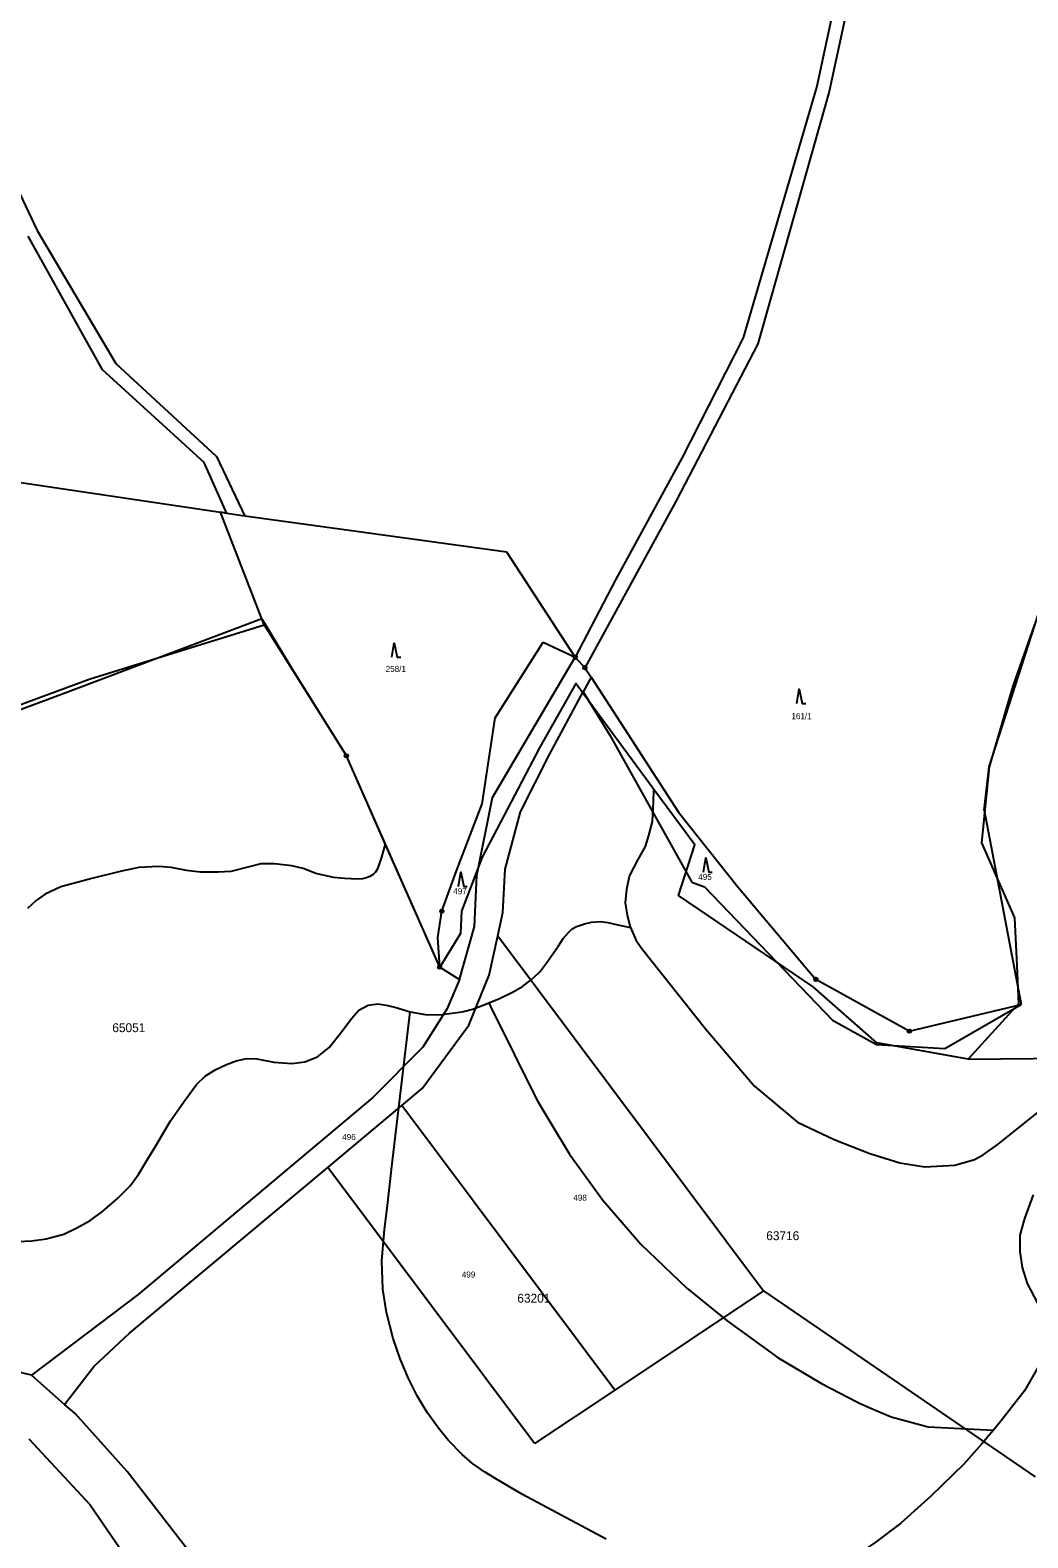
# Model space of a CAD drawing. Extents: x -546762 to -540209, y -1046851 to -1035694.
# Drawn here: x -542834.4 to -542553.7, y -1037330.5 to -1036906.3 of the extents above; entities that cross this region are included whole.
import ezdxf

# ---------------------------------------------------------------- set-up
doc = ezdxf.new("R2010")
doc.units = 0
for name, color, linetype in [('Vrstva 1', 7, 'Continuous'), ('Vrstva 16', 7, 'Continuous'), ('Vrstva 18', 7, 'Continuous'), ('Vrstva 24', 7, 'Continuous'), ('Vrstva 25', 7, 'Continuous'), ('Vrstva 52', 7, 'Continuous'), ('Vrstva 53', 7, 'Continuous'), ('Vrstva 6', 7, 'Continuous')]:
    doc.layers.add(name, color=color, linetype=linetype)

msp = doc.modelspace()

# ---------------------------------------------------------------- linework, layer by layer
at = {"layer": 'Vrstva 1'}
for p in [(-542923.2, -1037020.79), (-542768.59, -1037073.65)]:
    msp.add_line(p, (-542780.83, -1037041.92), dxfattribs=at)
for points in [[(-542817.78, -1037088.9), (-542768.59, -1037073.65)], [(-542768.59, -1037073.65), (-542745.42, -1037110.47)], [(-542564.61, -1037113.6), (-542550.84, -1037070.8)], [(-542703.61, -1037099.78), (-542690.05, -1037078.48)], [(-542690.05, -1037078.48), (-542681.03, -1037082.74)], [(-542704.3, -1037122.21), (-542681.03, -1037082.74)], [(-542681.03, -1037082.74), (-542678.34, -1037085.69)], [(-542678.34, -1037085.69), (-542676.61, -1037088.37)], [(-542886.65, -1037114.32), (-542817.78, -1037088.9)], [(-542676.61, -1037088.37), (-542678.81, -1037092.47)], [(-542676.61, -1037088.37), (-542652.04, -1037126.36)], [(-542688.32, -1037110.14), (-542678.81, -1037092.47)], [(-542678.81, -1037092.47), (-542671.29, -1037104.64)], [(-542707.27, -1037123.96), (-542703.61, -1037099.78)], [(-542671.29, -1037104.64), (-542648.26, -1037145.98)], [(-542719.18, -1037169.92), (-542745.42, -1037110.47)], [(-542696.41, -1037126.2), (-542688.32, -1037110.14)], [(-542566.04, -1037125.79), (-542564.61, -1037113.6)], [(-542714.45, -1037142.79), (-542707.27, -1037123.96)], [(-542708.75, -1037144.17), (-542704.3, -1037122.21)], [(-542700.77, -1037142.38), (-542696.41, -1037126.2)], [(-542652.04, -1037126.36), (-542635.34, -1037147.36)], [(-542566.04, -1037125.79), (-542555.63, -1037180.44)], [(-542718.57, -1037154.18), (-542714.45, -1037142.79)], [(-542709.41, -1037158.45), (-542708.75, -1037144.17)], [(-542701.4, -1037154.58), (-542700.77, -1037142.38)], [(-542648.26, -1037145.98), (-542644.64, -1037147.36)], [(-542644.64, -1037147.36), (-542608.67, -1037184.87)], [(-542635.34, -1037147.36), (-542613.33, -1037173.38)], [(-542719.67, -1037161.6), (-542718.57, -1037154.18)], [(-542702.84, -1037161.13), (-542701.4, -1037154.58)], [(-542713.6, -1037173.38), (-542709.41, -1037158.45)], [(-542719.18, -1037169.92), (-542719.67, -1037161.6)], [(-542705.26, -1037172.21), (-542702.84, -1037161.13)], [(-542702.84, -1037161.13), (-542628.05, -1037261.02)], [(-542719.18, -1037169.92), (-542713.6, -1037173.38)], [(-542713.6, -1037173.38), (-542717.17, -1037181.79)], [(-542711.01, -1037186.25), (-542705.26, -1037172.21)], [(-542587.08, -1037187.93), (-542613.33, -1037173.38)], [(-542717.17, -1037181.79), (-542723.96, -1037192.47)], [(-542587.08, -1037187.93), (-542555.63, -1037180.44)], [(-542577.12, -1037192.83), (-542555.63, -1037180.44)], [(-542724.1, -1037204.08), (-542711.01, -1037186.25)], [(-542608.67, -1037184.87), (-542596.29, -1037191.68)], [(-542723.96, -1037192.47), (-542738, -1037206.57)], [(-542596.29, -1037191.68), (-542577.12, -1037192.83)], [(-542729.85, -1037208.88), (-542724.1, -1037204.08)], [(-542738, -1037206.57), (-542803.97, -1037261.98)], [(-542750.63, -1037226.27), (-542729.85, -1037208.88)], [(-542669.94, -1037288.92), (-542729.85, -1037208.88)], [(-542806.44, -1037272.94), (-542750.63, -1037226.27)], [(-542692.5, -1037303.94), (-542750.63, -1037226.27)], [(-542803.97, -1037261.98), (-542834.05, -1037284.74)], [(-542628.05, -1037261.02), (-542669.94, -1037288.92)], [(-542628.05, -1037261.02), (-542551.62, -1037313.29)], [(-542816.51, -1037282.27), (-542806.44, -1037272.94)], [(-542834.05, -1037284.74), (-542854.64, -1037279.84)], [(-542834.05, -1037284.74), (-542824.7, -1037292.93)], [(-542824.7, -1037292.93), (-542816.51, -1037282.27)], [(-542669.94, -1037288.92), (-542692.5, -1037303.94)], [(-542821.77, -1037295.49), (-542824.7, -1037292.93)], [(-542807.13, -1037311.8), (-542821.77, -1037295.49)], [(-542834.73, -1037302.66), (-542817.51, -1037321.21)], [(-542789.08, -1037335.04), (-542807.13, -1037311.8)], [(-542817.51, -1037321.21), (-542799.95, -1037346.81)]]:
    msp.add_lwpolyline(points, dxfattribs=at)
at = {"layer": 'Vrstva 24'}
for centre, radius in [((-542681.03, -1037082.74), 0.5), ((-542681.03, -1037082.74), 0.1), ((-542678.34, -1037085.69), 0.5), ((-542678.34, -1037085.69), 0.1), ((-542745.42, -1037110.47), 0.5), ((-542745.42, -1037110.47), 0.1), ((-542718.57, -1037154.18), 0.5), ((-542718.57, -1037154.18), 0.1), ((-542719.18, -1037169.92), 0.5), ((-542719.18, -1037169.92), 0.1), ((-542613.33, -1037173.38), 0.5), ((-542613.33, -1037173.38), 0.1), ((-542587.08, -1037187.93), 0.5), ((-542587.08, -1037187.93), 0.1)]:
    msp.add_circle(centre, radius, dxfattribs=at)
at = {"layer": 'Vrstva 25'}
for points in [[(-542732.65, -1037082.76), (-542731.95, -1037078.76), (-542731.15, -1037082.76), (-542730.15, -1037082.76)], [(-542618.71, -1037095.74), (-542618.01, -1037091.74), (-542617.21, -1037095.74), (-542616.21, -1037095.74)], [(-542645, -1037143.17), (-542644.3, -1037139.17), (-542643.5, -1037143.17), (-542642.5, -1037143.17)], [(-542713.91, -1037147.19), (-542713.21, -1037143.19), (-542712.41, -1037147.19), (-542711.41, -1037147.19)]]:
    msp.add_lwpolyline(points, dxfattribs=at)
at = {"layer": 'Vrstva 52'}
for points in [[(-542745.42, -1037110.47), (-542760.97, -1037085.53), (-542767.92, -1037073.99), (-542769.18, -1037071.9), (-542824.86, -1037092.98), (-542883.9, -1037114.88), (-542887.81, -1037116.35), (-542899.14, -1037081.5), (-542901.06, -1037076.86)], [(-542551.82, -1037073.57), (-542557.85, -1037090.63), (-542558.29, -1037092.13), (-542564.61, -1037113.6), (-542566.78, -1037134.99), (-542557.49, -1037156.02), (-542556.85, -1037169.44), (-542556.34, -1037180.26), (-542570.54, -1037195.82)], [(-542658.9, -1037119.98), (-542680.89, -1037090.17), (-542691.04, -1037108.02), (-542707.24, -1037138.98), (-542713.05, -1037154.16), (-542713.34, -1037160.45), (-542719.18, -1037169.92), (-542721.53, -1037164.59), (-542734.51, -1037135.2)], [(-542734.51, -1037135.2), (-542745.42, -1037110.47)], [(-542666.33, -1037155.28), (-542666.89, -1037151.86), (-542666.57, -1037148.03), (-542665.77, -1037144.29), (-542663.39, -1037139.68), (-542661.27, -1037135.97), (-542660.31, -1037132.87), (-542659.36, -1037128.97), (-542659.04, -1037123.48), (-542658.9, -1037119.98)], [(-542570.54, -1037195.82), (-542596.19, -1037191.22), (-542614.09, -1037175.43), (-542651.98, -1037149.77), (-542647.45, -1037135.49), (-542658.9, -1037119.98)], [(-542734.51, -1037135.2), (-542735.58, -1037138.98), (-542736.71, -1037142.23), (-542737.21, -1037143.17), (-542737.86, -1037143.84), (-542738.84, -1037144.42), (-542739.75, -1037144.81), (-542740.87, -1037145.07), (-542742.22, -1037145.17), (-542745.97, -1037145), (-542749.08, -1037144.68), (-542754.01, -1037143.56), (-542757.59, -1037142.21), (-542760.77, -1037141.41), (-542765.63, -1037140.86), (-542769.53, -1037140.86), (-542772.79, -1037141.73), (-542777.96, -1037143), (-542781.46, -1037143.16), (-542786.55, -1037143.16), (-542790.45, -1037142.77), (-542794.75, -1037141.89), (-542798.31, -1037141.65), (-542803.8, -1037141.89), (-542808.73, -1037142.92), (-542817.01, -1037144.99), (-542825.76, -1037147.3), (-542830.13, -1037149.37), (-542832.68, -1037151.2), (-542835.15, -1037153.43)], [(-542705.37, -1037179.98), (-542702.37, -1037178.75), (-542698.5, -1037176.83), (-542695.9, -1037175.33), (-542693.31, -1037173.37), (-542692.55, -1037172.65), (-542691.04, -1037171.24), (-542689.04, -1037168.6), (-542685.76, -1037163.91), (-542684.4, -1037161.82), (-542682.95, -1037160.14), (-542681.9, -1037159.18), (-542680.66, -1037158.48), (-542678.43, -1037157.76), (-542676.52, -1037157.28), (-542673.98, -1037157.12), (-542671.91, -1037157.36), (-542669.04, -1037158), (-542665.46, -1037158.78)], [(-542665.46, -1037158.78), (-542666.33, -1037155.28)], [(-542665.46, -1037158.78), (-542664.02, -1037162.2), (-542662.37, -1037164.63), (-542644.27, -1037187.35), (-542630.63, -1037203.37), (-542618.51, -1037213.54), (-542608.21, -1037218.42), (-542598.18, -1037222.32), (-542589.69, -1037224.96)], [(-542727.47, -1037182.53), (-542723.24, -1037183.21), (-542719.19, -1037183.35), (-542713.6, -1037182.62), (-542712.5, -1037182.36), (-542709.96, -1037181.76), (-542707.42, -1037180.78), (-542705.37, -1037179.98)], [(-542705.37, -1037179.98), (-542704.76, -1037181.21)], [(-542837.93, -1037247.08), (-542833.95, -1037246.93), (-542829.89, -1037246.37), (-542824.96, -1037245.02), (-542821.3, -1037243.27), (-542817.48, -1037241.2), (-542814.06, -1037238.65), (-542809.84, -1037234.99), (-542806.26, -1037231.41), (-542803.79, -1037228.06), (-542801.33, -1037223.84), (-542799.08, -1037220.2), (-542794.87, -1037213.19), (-542790.65, -1037207.14), (-542787.55, -1037202.92), (-542785.08, -1037200.53), (-542782.14, -1037198.7), (-542779.19, -1037197.27), (-542776.41, -1037196.31), (-542773.46, -1037195.6), (-542770.6, -1037195.68), (-542765.83, -1037196.63), (-542760.73, -1037197.03), (-542757.11, -1037196.6), (-542753.53, -1037195.16), (-542750.27, -1037192.54), (-542746.45, -1037187.68), (-542743.98, -1037184.34), (-542741.92, -1037182.03), (-542739.29, -1037180.59), (-542736.58, -1037180.28), (-542734.28, -1037180.59), (-542731.83, -1037181.17), (-542727.47, -1037182.53)], [(-542672.35, -1037330.88), (-542695.93, -1037318.26), (-542703.24, -1037313.95), (-542706.56, -1037311.93), (-542709.96, -1037309.58), (-542712.87, -1037307.07), (-542716.76, -1037303.02), (-542719.51, -1037299.62), (-542722.66, -1037295.24), (-542725.5, -1037290.55), (-542727.93, -1037285.61), (-542730.27, -1037280.1), (-542732.3, -1037274.43), (-542734.16, -1037267.06), (-542735.15, -1037260.48), (-542735.43, -1037252.54), (-542734.72, -1037243.76), (-542733.91, -1037236.98), (-542732.9, -1037228.58), (-542732.6, -1037226.04), (-542727.47, -1037182.53)], [(-542704.76, -1037181.21), (-542691.64, -1037207.59), (-542691.59, -1037207.69), (-542687.89, -1037213.86), (-542682.67, -1037222.57), (-542673.25, -1037235.47), (-542662.59, -1037247.87), (-542649.7, -1037260.27), (-542638.3, -1037269.44), (-542623.92, -1037279.86), (-542612.27, -1037286.81), (-542611.77, -1037287.07), (-542601.86, -1037292.26), (-542601.09, -1037292.6), (-542598.32, -1037293.8), (-542592.19, -1037296.48), (-542581.78, -1037299.21), (-542563.36, -1037300.23)], [(-542570.54, -1037195.82), (-542543.11, -1037195.54), (-542522.08, -1037194.14), (-542502.31, -1037192.19), (-542482.26, -1037189.68), (-542466.81, -1037187.32)], [(-542589.69, -1037224.96), (-542582.73, -1037226.08), (-542574.23, -1037225.66), (-542568.72, -1037224), (-542566.33, -1037222.73), (-542562.04, -1037219.7), (-542557.38, -1037216), (-542549.92, -1037209.95)], [(-542552.26, -1037233.94), (-542554.62, -1037240.63), (-542556.02, -1037245.37), (-542556.02, -1037249.96), (-542555.32, -1037254.42), (-542553.93, -1037258.88), (-542551, -1037264.45)], [(-542546.77, -1037275.32), (-542554.71, -1037289.14), (-542561.37, -1037297.67), (-542563.36, -1037300.23)], [(-542563.36, -1037300.23), (-542566.69, -1037304.01), (-542571.71, -1037309.72), (-542581.06, -1037318.8), (-542589.42, -1037326.31), (-542596.64, -1037331.83), (-542603.16, -1037336.23), (-542610.24, -1037339.49), (-542615.34, -1037341.19), (-542622.71, -1037342.18)]]:
    msp.add_lwpolyline(points, dxfattribs=at)
at = {"layer": 'Vrstva 6'}
for points in [[(-542599.76, -1036859.97), (-542613.04, -1036922.03)], [(-542595.83, -1036859.76), (-542609.59, -1036923.57)], [(-542613.04, -1036922.03), (-542633.83, -1036992.88)], [(-542609.59, -1036923.57), (-542629.72, -1036994.61)], [(-542848.79, -1036928.14), (-542832.45, -1036962.65)], [(-542832.45, -1036962.65), (-542810.29, -1037000.1)], [(-542835.08, -1036964.28), (-542814.23, -1037001.66)], [(-542633.83, -1036992.88), (-542651.03, -1037026.71)], [(-542629.72, -1036994.61), (-542652.66, -1037038.75)], [(-542814.23, -1037001.66), (-542785.47, -1037027.99)], [(-542810.29, -1037000.1), (-542781.95, -1037026.28)], [(-542781.95, -1037026.28), (-542773.96, -1037043.03)], [(-542651.03, -1037026.71), (-542669.72, -1037060.96)], [(-542779.03, -1037042.27), (-542785.47, -1037027.99)], [(-542652.66, -1037038.75), (-542678.34, -1037085.69)], [(-542779.03, -1037042.27), (-542780.83, -1037041.92)], [(-542773.96, -1037043.03), (-542779.03, -1037042.27)], [(-542700.25, -1037053.13), (-542773.96, -1037043.03)], [(-542681.03, -1037082.74), (-542700.25, -1037053.13)], [(-542669.72, -1037060.96), (-542681.03, -1037082.74)]]:
    msp.add_lwpolyline(points, dxfattribs=at)

# ---------------------------------------------------------------- texts
at = {"layer": 'Vrstva 16'}
msp.add_text('161/1', height=1.7, dxfattribs=at).set_placement((-542620.23, -1037100.16))
at = {"layer": 'Vrstva 18'}
for s, p in [('258/1', (-542734.37, -1037086.87)), ('495', (-542646.44, -1037145.38)), ('497', (-542715.35, -1037149.4)), ('496', (-542746.6, -1037218.57)), ('498', (-542681.59, -1037235.63)), ('499', (-542712.95, -1037257.26))]:
    msp.add_text(s, height=1.7, dxfattribs=at).set_placement(p)
at = {"layer": 'Vrstva 53'}
for s, p in [('65051', (-542811.28, -1037188.21)), ('63716', (-542627.32, -1037246.73)), ('63201', (-542697.34, -1037264.32))]:
    msp.add_text(s, height=2.5, dxfattribs=at).set_placement(p)

doc.saveas('drawing.dxf')
